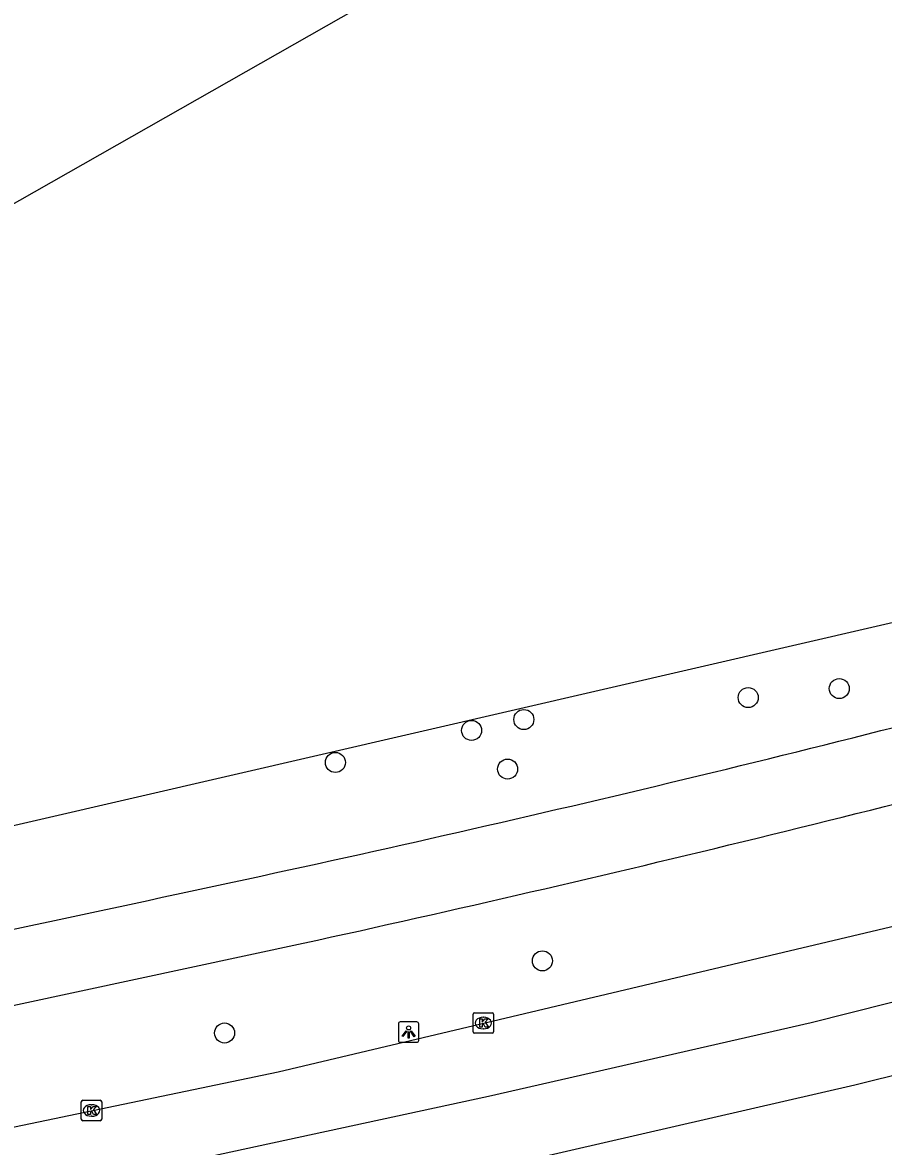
# Model space of a CAD drawing. Extents: x 161477 to 163040, y 383680 to 384868.
# Drawn here: x 162561.5 to 162603.5, y 384139 to 384193.8 of the extents above; entities that cross this region are included whole.
import ezdxf

# ---------------------------------------------------------------- set-up
doc = ezdxf.new("R2010")
doc.units = 0
for name, color, linetype in [('IMGEO_Berm_groen', 7, 'Continuous'), ('IMGEO_Boom', 7, 'Continuous'), ('IMGEO_Fietspad_gesloten', 7, 'Continuous'), ('IMGEO_Gemengd_bos', 7, 'Continuous'), ('IMGEO_Kolk', 7, 'Continuous'), ('IMGEO_Lichtpunt', 7, 'Continuous'), ('IMGEO_Rijbaan_lokaal_gesloten', 7, 'Continuous')]:
    doc.layers.add(name, color=color, linetype=linetype)

msp = doc.modelspace()

# ---------------------------------------------------------------- linework, layer by layer
at = {"layer": 'IMGEO_Berm_groen'}
msp.add_lwpolyline([(162453.62, 384131.84), (162500, 384141.748), (162543.951, 384150.699), (162603.583, 384164.47), (162608.014, 384165.493), (162637.178, 384173.268), (162678.849, 384188.781), (162687.543, 384192.138)], dxfattribs=at)
at = {"layer": 'IMGEO_Boom'}
for centre in [(162601.366, 384161.332), (162596.924, 384160.893), (162585.976, 384159.821), (162583.428, 384159.291), (162576.781, 384157.728), (162585.186, 384157.406), (162586.88, 384148.052), (162571.376, 384144.535)]:
    msp.add_circle(centre, 0.489, dxfattribs=at)
at = {"layer": 'IMGEO_Fietspad_gesloten'}
msp.add_lwpolyline([(162455.667, 384124.186), (162500, 384133.09), (162531.048, 384139.547), (162553.311, 384144.221), (162575.211, 384148.913)], dxfattribs=at)
for centre, radius, start, end in [((162383.117, 385031.396), 899.506, 282.285364, 285.165672), ((162370.071, 385085.443), 958.734, 282.355115, 285.073256), ((161557.647, 388838.981), 4795.543, 281.705163, 282.24219)]:
    msp.add_arc(centre, radius, start, end, dxfattribs=at)
at = {"layer": 'IMGEO_Gemengd_bos'}
msp.add_lwpolyline([(162582.673, 384197.288), (162580.255, 384195.883), (162550.32, 384178.867), (162546.934, 384176.943), (162546.642, 384176.777), (162534.923, 384170.115), (162518.607, 384161.721), (162512.147, 384160.095), (162495.343, 384155.866), (162488.653, 384155.572)], dxfattribs=at)
at = {"layer": 'IMGEO_Kolk'}
for p, q in [((162583.501, 384144.594), (162583.501, 384145.446)), ((162583.576, 384145.52), (162584.428, 384145.52)), ((162583.989, 384145.3), (162584.014, 384145.3)), ((162584.502, 384145.446), (162584.502, 384144.594)), ((162584.012, 384144.74), (162583.987, 384144.74)), ((162584.428, 384144.52), (162583.576, 384144.52)), ((162564.459, 384141.257), (162565.311, 384141.257)), ((162564.384, 384140.331), (162564.384, 384141.183)), ((162564.872, 384141.037), (162564.897, 384141.037)), ((162565.385, 384141.183), (162565.385, 384140.331)), ((162565.311, 384140.257), (162564.459, 384140.257)), ((162564.895, 384140.477), (162564.87, 384140.477))]:
    msp.add_line(p, q, dxfattribs=at)
for points in [[(162583.501, 384144.594), (162583.501, 384145.446)], [(162583.576, 384145.52), (162584.428, 384145.52)], [(162583.822, 384145.22), (162583.945, 384145.22), (162583.945, 384145.069), (162584.075, 384145.22), (162584.239, 384145.22), (162584.093, 384145.069), (162584.246, 384144.82), (162584.094, 384144.82), (162584.009, 384144.984), (162583.945, 384144.917), (162583.945, 384144.82), (162583.822, 384144.82), (162583.822, 384145.22)], [(162584.502, 384145.446), (162584.502, 384144.594)], [(162584.428, 384144.52), (162583.576, 384144.52)], [(162564.459, 384141.257), (162565.311, 384141.257)], [(162564.384, 384140.331), (162564.384, 384141.183)], [(162564.705, 384140.957), (162564.828, 384140.957), (162564.828, 384140.806), (162564.958, 384140.957), (162565.122, 384140.957), (162564.976, 384140.806), (162565.129, 384140.557), (162564.977, 384140.557), (162564.892, 384140.721), (162564.828, 384140.654), (162564.828, 384140.557), (162564.705, 384140.557), (162564.705, 384140.957)], [(162565.385, 384141.183), (162565.385, 384140.331)], [(162565.311, 384140.257), (162564.459, 384140.257)]]:
    msp.add_lwpolyline(points, dxfattribs=at)
for centre, start, end in [((162583.578, 384145.444), 91.552, 178.448), ((162583.578, 384145.444), 91.552, 178.448), ((162584.426, 384145.444), 1.552, 88.448), ((162584.426, 384145.444), 1.552, 88.448), ((162583.578, 384144.596), 181.552, 268.448), ((162583.578, 384144.596), 181.552, 268.448), ((162584.426, 384144.596), 271.552, 358.448), ((162584.426, 384144.596), 271.552, 358.448), ((162564.461, 384141.181), 91.552, 178.448), ((162564.461, 384141.181), 91.552, 178.448), ((162565.309, 384141.181), 1.552, 88.448), ((162565.309, 384141.181), 1.552, 88.448), ((162564.461, 384140.333), 181.552, 268.448), ((162564.461, 384140.333), 181.552, 268.448), ((162565.309, 384140.333), 271.552, 358.448), ((162565.309, 384140.333), 271.552, 358.448)]:
    msp.add_arc(centre, 0.0765, start, end, dxfattribs=at)
for centre, major_axis, ratio, start_param, end_param in [((162583.988, 384145.02), (-0.387, 0.002), 0.722429, 4.712389, 7.853982), ((162584.013, 384145.02), (-0.39, 0.002), 0.717154, 1.570796, 4.712389), ((162564.871, 384140.757), (-0.387, 0.002), 0.722429, 4.712389, 7.853982), ((162564.896, 384140.757), (-0.39, 0.002), 0.717154, 1.570796, 4.712389)]:
    msp.add_ellipse(centre, major_axis=major_axis, ratio=ratio, start_param=start_param, end_param=end_param, dxfattribs=at)
at = {"layer": 'IMGEO_Lichtpunt'}
for p, q in [((162579.856, 384144.983), (162579.856, 384144.176)), ((162579.856, 384144.983), (162579.856, 384144.176)), ((162580.758, 384145.078), (162579.95, 384145.078)), ((162580.758, 384145.078), (162579.95, 384145.078)), ((162580.852, 384144.176), (162580.852, 384144.983)), ((162580.852, 384144.176), (162580.852, 384144.983)), ((162579.95, 384144.082), (162580.758, 384144.082)), ((162579.95, 384144.082), (162580.758, 384144.082))]:
    msp.add_line(p, q, dxfattribs=at)
for points in [[(162580.23, 384144.647), (162580.269, 384144.619), (162580.081, 384144.357), (162580.043, 384144.384), (162580.23, 384144.647)], [(162580.332, 384144.599), (162580.379, 384144.599), (162580.379, 384144.277), (162580.332, 384144.277), (162580.332, 384144.599)], [(162580.442, 384144.619), (162580.48, 384144.646), (162580.667, 384144.384), (162580.628, 384144.356), (162580.442, 384144.619)]]:
    msp.add_lwpolyline(points, dxfattribs=at)
msp.add_circle((162580.355, 384144.781), 0.0994, dxfattribs=at)
for centre, start, end in [((162579.95, 384144.983), 90, 180), ((162579.95, 384144.983), 90, 180), ((162580.758, 384144.983), 0, 90), ((162580.758, 384144.983), 0, 90), ((162579.95, 384144.176), 180, 270), ((162579.95, 384144.176), 180, 270), ((162580.758, 384144.176), 270, 0), ((162580.758, 384144.176), 270, 360)]:
    msp.add_arc(centre, 0.0946, start, end, dxfattribs=at)
at = {"layer": 'IMGEO_Rijbaan_lokaal_gesloten'}
for points in [[(162606.806, 384150.433), (162605.101, 384149.984), (162573.987, 384142.62), (162500, 384127.194), (162410.35, 384109.151), (162385.13, 384104.234), (162358.69, 384099.43), (162355.139, 384098.857), (162353.907, 384098.655)], [(162246.408, 384079.189), (162270.914, 384082.19), (162305.723, 384087.222), (162313.807, 384088.39), (162347.15, 384093.641), (162365.896, 384097.141), (162408.886, 384105.392), (162445.878, 384112.544), (162498.917, 384123.296), (162547.356, 384133.497), (162584.249, 384141.448), (162599.996, 384145.048), (162607.601, 384146.968)], [(162607.497, 384143.316), (162602.118, 384141.989), (162574.198, 384135.568), (162500, 384119.907), (162459.611, 384111.698), (162386.673, 384097.29), (162366.382, 384093.59), (162322.876, 384086.258), (162294.377, 384081.777)]]:
    msp.add_lwpolyline(points, dxfattribs=at)

doc.saveas('drawing.dxf')
